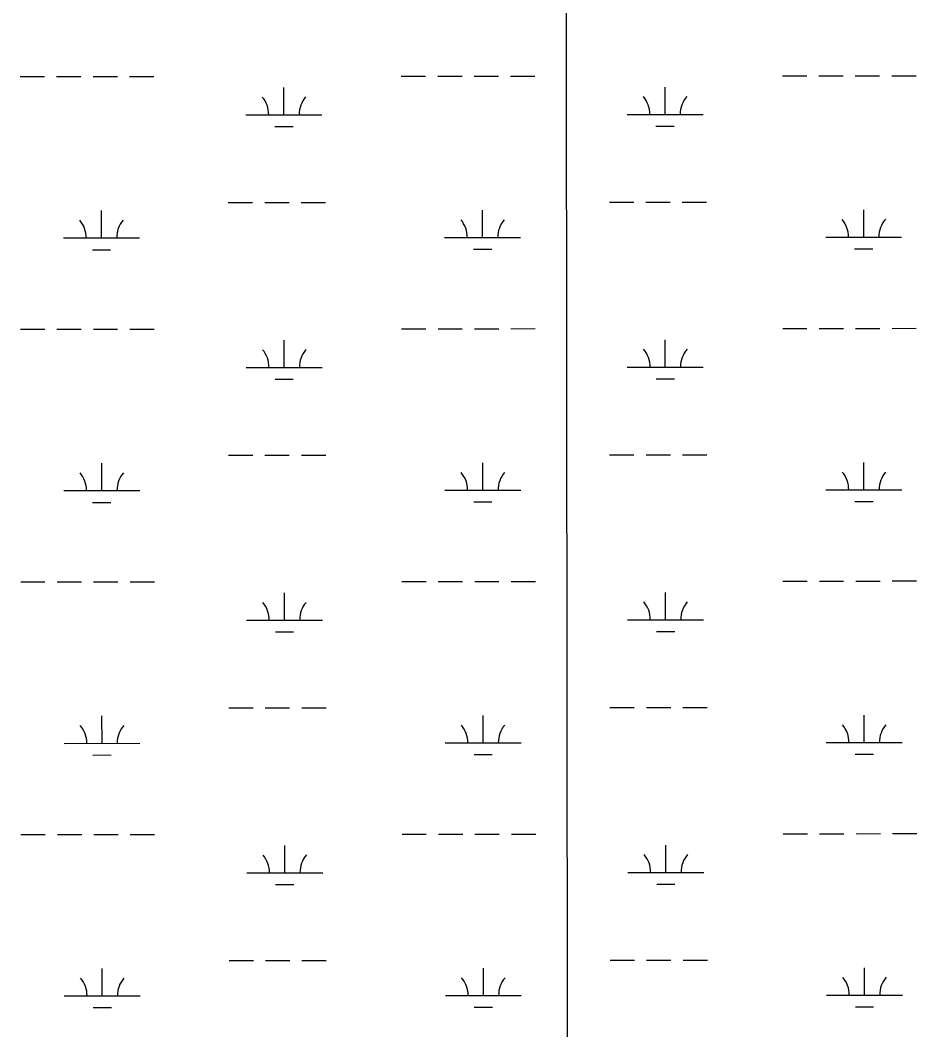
# Model space of a CAD drawing. Extents: x 3297753 to 3335611, y 652252 to 677623.
# Drawn here: x 3316920 to 3318101, y 664638 to 665967 of the extents above; entities that cross this region are included whole.
import ezdxf

# ---------------------------------------------------------------- set-up
doc = ezdxf.new("R2010")
doc.units = 0
doc.layers.add('V-GRID-MAJR', color=7, linetype='Continuous')
doc.layers.add('V-WETL-SWMP', color=7, linetype='Continuous')

msp = doc.modelspace()

# ---------------------------------------------------------------- linework, layer by layer
at = {"layer": 'V-GRID-MAJR'}
msp.add_spline([(3317647.9, 657646.7), (3317644.8, 660673.9), (3317638.6, 666735.3), (3317632.5, 672796.8), (3317629.4, 675831)], degree=3, dxfattribs=at)
at = {"layer": 'V-WETL-SWMP'}
for p, q in [((3316919.9, 665892.7), (3316951.9, 665892.8)), ((3316967.9, 665892.8), (3316999.9, 665892.8)), ((3317015.9, 665892.8), (3317047.9, 665892.9)), ((3317063.9, 665892.9), (3317095.9, 665892.9)), ((3317421.8, 665893.2), (3317453.8, 665893.3)), ((3317469.8, 665893.3), (3317501.8, 665893.3)), ((3317517.8, 665893.3), (3317549.8, 665893.4)), ((3317565.8, 665893.4), (3317597.8, 665893.4)), ((3317923.7, 665893.8), (3317955.7, 665893.8)), ((3317971.7, 665893.8), (3318003.7, 665893.8)), ((3318019.7, 665893.9), (3318051.7, 665893.9)), ((3318067.7, 665893.9), (3318099.7, 665893.9)), ((3317267.3, 665842.3), (3317267.3, 665878.3)), ((3317769.2, 665842.9), (3317769.2, 665878.9)), ((3317217.3, 665842.3), (3317317.3, 665842.4)), ((3317719.2, 665842.8), (3317819.2, 665842.9)), ((3317255.3, 665826.9), (3317279.3, 665826.9)), ((3317757.2, 665827.4), (3317781.2, 665827.4)), ((3317027, 665680.2), (3317026.9, 665716.2)), ((3317194, 665726.8), (3317226, 665726.9)), ((3317242, 665726.9), (3317274, 665726.9)), ((3317290, 665726.9), (3317322, 665727)), ((3317528.9, 665680.8), (3317528.9, 665716.8)), ((3317695.9, 665727.4), (3317727.9, 665727.4)), ((3317743.9, 665727.4), (3317775.9, 665727.4)), ((3317791.9, 665727.5), (3317823.9, 665727.5)), ((3318030.8, 665681.3), (3318030.8, 665717.3)), ((3316977, 665680.2), (3317077, 665680.3)), ((3317478.9, 665680.7), (3317578.9, 665680.8)), ((3317980.8, 665681.2), (3318080.8, 665681.3)), ((3317015, 665664.8), (3317039, 665664.8)), ((3317516.9, 665665.3), (3317540.9, 665665.3)), ((3318018.8, 665665.8), (3318042.8, 665665.8)), ((3316920.3, 665560.1), (3316952.3, 665560.1)), ((3316968.3, 665560.1), (3317000.3, 665560.1)), ((3317016.3, 665560.2), (3317048.3, 665560.2)), ((3317064.3, 665560.2), (3317096.3, 665560.2)), ((3317422.2, 665560.6), (3317454.2, 665560.6)), ((3317470.2, 665560.6), (3317502.2, 665560.7)), ((3317518.2, 665560.7), (3317550.2, 665560.7)), ((3317566.2, 665560.7), (3317598.2, 665560.8)), ((3317924.1, 665561.1), (3317956.1, 665561.1)), ((3317972.1, 665561.1), (3318004.1, 665561.2)), ((3318020.1, 665561.2), (3318052.1, 665561.2)), ((3318068.1, 665561.2), (3318100.1, 665561.3)), ((3317267.6, 665509.7), (3317267.6, 665545.7)), ((3317769.5, 665510.2), (3317769.5, 665546.2)), ((3317217.6, 665509.6), (3317317.6, 665509.7)), ((3317719.5, 665510.1), (3317819.5, 665510.2)), ((3317255.6, 665494.2), (3317279.6, 665494.3)), ((3317757.6, 665494.7), (3317781.6, 665494.8)), ((3317027.3, 665347.6), (3317027.3, 665383.6)), ((3317194.3, 665394.2), (3317226.3, 665394.2)), ((3317242.3, 665394.2), (3317274.3, 665394.2)), ((3317290.3, 665394.3), (3317322.3, 665394.3)), ((3317529.2, 665348.1), (3317529.2, 665384.1)), ((3317696.2, 665394.7), (3317728.2, 665394.7)), ((3317744.2, 665394.7), (3317776.2, 665394.8)), ((3317792.2, 665394.8), (3317824.2, 665394.8)), ((3318031.1, 665348.6), (3318031.1, 665384.6)), ((3316977.3, 665347.5), (3317077.3, 665347.6)), ((3317479.2, 665348), (3317579.2, 665348.1)), ((3317981.1, 665348.5), (3318081.1, 665348.6)), ((3317015.3, 665332.1), (3317039.3, 665332.1)), ((3317517.2, 665332.6), (3317541.2, 665332.7)), ((3318019.2, 665333.1), (3318043.2, 665333.2)), ((3316920.6, 665227.4), (3316952.6, 665227.4)), ((3316968.6, 665227.4), (3317000.6, 665227.5)), ((3317016.6, 665227.5), (3317048.6, 665227.5)), ((3317064.6, 665227.5), (3317096.6, 665227.6)), ((3317422.5, 665227.9), (3317454.5, 665227.9)), ((3317470.5, 665227.9), (3317502.5, 665228)), ((3317518.5, 665228), (3317550.5, 665228)), ((3317566.5, 665228), (3317598.5, 665228.1)), ((3317924.4, 665228.4), (3317956.4, 665228.4)), ((3317972.4, 665228.5), (3318004.4, 665228.5)), ((3318020.4, 665228.5), (3318052.4, 665228.5)), ((3318068.4, 665228.6), (3318100.4, 665228.6)), ((3317268, 665177), (3317267.9, 665213)), ((3317769.9, 665177.5), (3317769.8, 665213.5)), ((3317218, 665176.9), (3317318, 665177.1)), ((3317719.9, 665177.5), (3317819.9, 665177.6)), ((3317256, 665161.6), (3317280, 665161.6)), ((3317757.9, 665162.1), (3317781.9, 665162.1)), ((3317027.7, 665014.9), (3317027.6, 665050.9)), ((3317194.7, 665061.5), (3317226.7, 665061.5)), ((3317242.7, 665061.5), (3317274.7, 665061.6)), ((3317290.7, 665061.6), (3317322.7, 665061.6)), ((3317529.6, 665015.4), (3317529.5, 665051.4)), ((3317696.6, 665062), (3317728.6, 665062)), ((3317744.6, 665062.1), (3317776.6, 665062.1)), ((3317792.6, 665062.1), (3317824.6, 665062.1)), ((3318031.5, 665015.9), (3318031.4, 665051.9)), ((3316977.7, 665014.8), (3317077.7, 665014.9)), ((3317479.6, 665015.4), (3317579.6, 665015.5)), ((3317981.5, 665015.9), (3318081.5, 665016)), ((3317015.7, 664999.4), (3317039.7, 664999.5)), ((3317517.6, 665000), (3317541.6, 665000)), ((3318019.5, 665000.5), (3318043.5, 665000.5)), ((3316920.9, 664894.7), (3316952.9, 664894.7)), ((3316968.9, 664894.8), (3317000.9, 664894.8)), ((3317016.9, 664894.8), (3317048.9, 664894.8)), ((3317064.9, 664894.9), (3317096.9, 664894.9)), ((3317422.8, 664895.2), (3317454.8, 664895.3)), ((3317470.8, 664895.3), (3317502.8, 664895.3)), ((3317518.8, 664895.3), (3317550.8, 664895.4)), ((3317566.8, 664895.4), (3317598.8, 664895.4)), ((3317924.8, 664895.7), (3317956.8, 664895.8)), ((3317972.8, 664895.8), (3318004.8, 664895.8)), ((3318020.8, 664895.8), (3318052.8, 664895.9)), ((3318068.8, 664895.9), (3318100.8, 664895.9)), ((3317268.3, 664844.3), (3317268.3, 664880.3)), ((3317770.2, 664844.8), (3317770.2, 664880.8)), ((3317218.3, 664844.3), (3317318.3, 664844.4)), ((3317720.2, 664844.8), (3317820.2, 664844.9)), ((3317256.3, 664828.9), (3317280.3, 664828.9)), ((3317758.2, 664829.4), (3317782.2, 664829.4)), ((3317028, 664682.2), (3317028, 664718.2)), ((3317195, 664728.8), (3317227, 664728.9)), ((3317243, 664728.9), (3317275, 664728.9)), ((3317291, 664728.9), (3317323, 664728.9)), ((3317529.9, 664682.7), (3317529.9, 664718.7)), ((3317696.9, 664729.3), (3317728.9, 664729.4)), ((3317744.9, 664729.4), (3317776.9, 664729.4)), ((3317792.9, 664729.4), (3317824.9, 664729.5)), ((3318031.8, 664683.2), (3318031.8, 664719.2)), ((3316978, 664682.2), (3317078, 664682.3)), ((3317479.9, 664682.7), (3317579.9, 664682.8)), ((3317981.8, 664683.2), (3318081.8, 664683.3)), ((3317016, 664666.8), (3317040, 664666.8)), ((3317517.9, 664667.3), (3317541.9, 664667.3)), ((3318019.8, 664667.8), (3318043.8, 664667.8))]:
    msp.add_line(p, q, dxfattribs=at)
for centre, start, end in [((3317212, 665842.8), 359.2865, 40.8301), ((3317322.5, 665842.9), 139.2865, 180.8301), ((3317714, 665843.3), 359.2865, 40.8301), ((3317824.4, 665843.4), 139.2865, 180.8301), ((3316971.7, 665680.7), 359.2865, 40.8301), ((3317082.2, 665680.8), 139.2865, 180.8301), ((3317473.6, 665681.2), 359.2865, 40.8301), ((3317584.1, 665681.3), 139.2865, 180.8301), ((3317975.6, 665681.7), 359.2865, 40.8301), ((3318086, 665681.8), 139.2865, 180.8301), ((3317212.4, 665510.1), 359.2865, 40.8301), ((3317322.9, 665510.2), 139.2865, 180.8301), ((3317714.3, 665510.6), 359.2865, 40.8301), ((3317824.8, 665510.7), 139.2865, 180.8301), ((3316972.1, 665348), 359.2865, 40.8301), ((3317082.6, 665348.1), 139.2865, 180.8301), ((3317474, 665348.5), 359.2865, 40.8301), ((3317584.5, 665348.6), 139.2865, 180.8301), ((3317975.9, 665349), 359.2865, 40.8301), ((3318086.4, 665349.1), 139.2865, 180.8301), ((3317212.7, 665177.4), 359.2865, 40.8301), ((3317323.2, 665177.5), 139.2865, 180.8301), ((3317714.6, 665177.9), 359.2865, 40.8301), ((3317825.1, 665178), 139.2865, 180.8301), ((3316972.4, 665015.3), 359.2865, 40.8301), ((3317082.9, 665015.4), 139.2865, 180.8301), ((3317474.3, 665015.8), 359.2865, 40.8301), ((3317584.8, 665015.9), 139.2865, 180.8301), ((3317976.2, 665016.3), 359.2865, 40.8301), ((3318086.7, 665016.4), 139.2865, 180.8301), ((3317213.1, 664844.7), 359.2865, 40.8301), ((3317323.6, 664844.9), 139.2865, 180.8301), ((3317715, 664845.3), 359.2865, 40.8301), ((3317825.5, 664845.4), 139.2865, 180.8301), ((3316972.8, 664682.6), 359.2865, 40.8301), ((3317083.2, 664682.7), 139.2865, 180.8301), ((3317474.7, 664683.1), 359.2865, 40.8301), ((3317585.2, 664683.3), 139.2865, 180.8301), ((3317976.6, 664683.7), 359.2865, 40.8301), ((3318087.1, 664683.8), 139.2865, 180.8301)]:
    msp.add_arc(centre, 35.2, start, end, dxfattribs=at)

doc.saveas('drawing.dxf')
